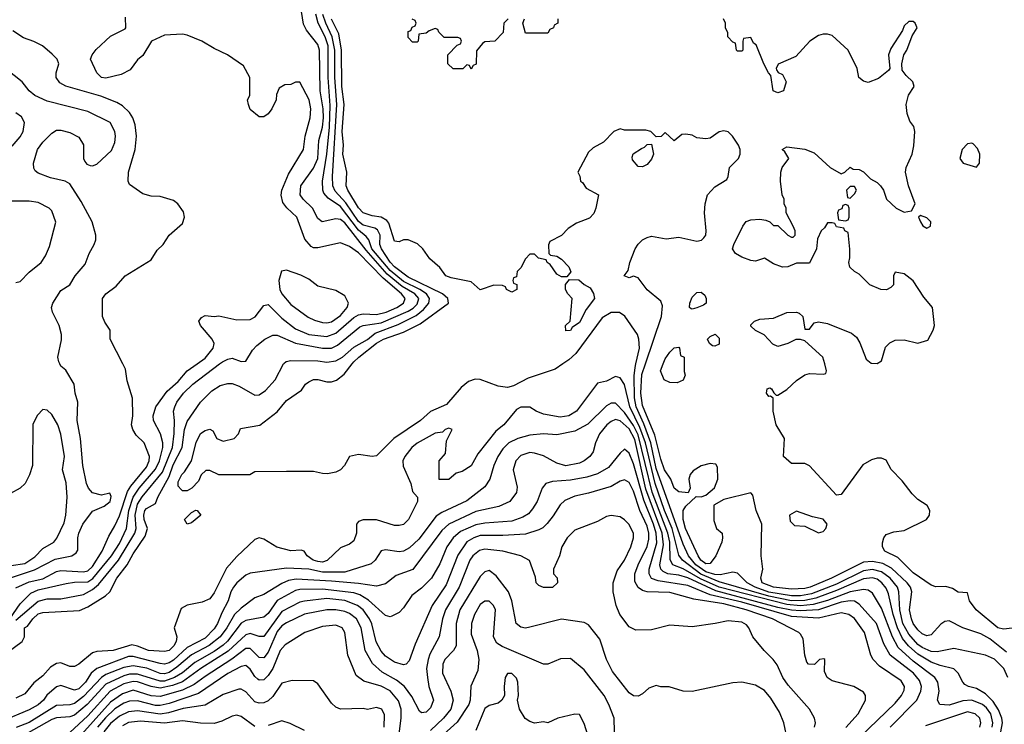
# Model space of a CAD drawing. Header units: inches. Extents: x 1793389 to 1900389, y 320802 to 470796.
# Tile 742 of 752: x 1865187 to 1869554, y 458403 to 461526. Entities that reach past the tile are written whole.
import ezdxf

# ---------------------------------------------------------------- set-up
doc = ezdxf.new("R2010")
doc.units = ezdxf.units.IN
doc.header["$MEASUREMENT"] = 0
doc.layers.add('B8465', color=7, linetype='Continuous')
doc.layers.add('B8466', color=7, linetype='Continuous')

msp = doc.modelspace()

# ---------------------------------------------------------------- linework, layer by layer
at = {"layer": 'B8465', "color": 2}
for points, elevation in [([(1865079.8, 458780.2), (1865190, 458936.3), (1865236.2, 458983.8), (1865270, 458998.5), (1865393.7, 459026.3), (1865430, 459032.8), (1865490, 459034.7), (1865511.6, 459048.4), (1865594.5, 459150), (1865630, 459204.9), (1865660.4, 459270), (1865672.1, 459350), (1865690.5, 459409.5), (1865717.8, 459450), (1865790, 459534.3), (1865808, 459570), (1865822.7, 459630), (1865821.7, 459650), (1865811.3, 459690), (1865780.5, 459750), (1865779.7, 459770), (1865791.3, 459810), (1865840.8, 459879.2), (1865890, 459922.4), (1865930.9, 459969.1), (1865974.3, 460000)], 278), ([(1865130, 458719.1), (1865199, 458770), (1865209, 458790), (1865209, 458830), (1865222, 458838), (1865245.2, 458870), (1865270, 458893), (1865290, 458898.8), (1865452.5, 458907.5), (1865490, 458923.1), (1865567.5, 458972.5), (1865587.3, 458990), (1865618.7, 459050), (1865664, 459110), (1865690, 459158), (1865743.9, 459236.1), (1865753.6, 459270), (1865739.8, 459310), (1865737.4, 459330), (1865742.4, 459350), (1865750, 459359.3), (1865790, 459381), (1865799.6, 459410), (1865850, 459500.4), (1865867.9, 459552.1), (1865908.7, 459630), (1865918.7, 459710), (1865930, 459744.9), (1865989.6, 459830), (1866038.9, 459881.1), (1866076.2, 459903.8), (1866110, 459913.7), (1866130, 459913.7), (1866161.1, 459901.1), (1866230, 459861), (1866250, 459862.8), (1866278, 459882), (1866320.9, 459930), (1866357.9, 460000)], 270), ([(1865132.9, 459047.1), (1865252.5, 459087.5), (1865345.3, 459134.7), (1865418, 459150), (1865437.5, 459162.5), (1865445.2, 459174.8), (1865445.1, 459230), (1865449.5, 459249.5), (1865467, 459290), (1865510, 459346.8), (1865562, 459370), (1865588.7, 459390), (1865593.2, 459413.2), (1865587.3, 459427.3), (1865550, 459419), (1865510, 459429), (1865492.7, 459450), (1865483.7, 459470), (1865467.3, 459550), (1865457, 459670), (1865442.9, 459750), (1865445.2, 459830), (1865433.2, 459870), (1865429.2, 459910), (1865391.9, 459971.9), (1865369.2, 459990), (1865365.2, 460000)], 286), ([(1865170, 458863.9), (1865270, 458949.1), (1865310, 458958.5), (1865370, 458958.3), (1865470, 458978.7), (1865510, 458999.6), (1865537.3, 459022.7), (1865626.2, 459130), (1865698.7, 459250), (1865703.5, 459270), (1865699.5, 459330), (1865710, 459378.4), (1865730, 459411.7), (1865820.4, 459519.6), (1865864.5, 459630), (1865872.1, 459692.1), (1865873.6, 459750), (1865869.3, 459790), (1865875.1, 459810), (1865884.5, 459830), (1865914.5, 459870), (1865955.1, 459910), (1866073.4, 460000)], 274), ([(1865170, 459007), (1865230, 459034.9), (1865290, 459047.9), (1865350, 459079.6), (1865370, 459084.6), (1865470, 459078.9), (1865490, 459083.1), (1865510, 459102.6), (1865553, 459170), (1865583, 459237), (1865610, 459282.8), (1865630, 459327.3), (1865666.1, 459433.9), (1865681, 459458.9), (1865750, 459543), (1865761.6, 459570), (1865762.9, 459590), (1865739, 459650), (1865703.7, 459683.7), (1865688.7, 459710), (1865684, 459730), (1865688.7, 459770), (1865688.4, 459848.4), (1865664.7, 459924.7), (1865657.2, 459977.2), (1865645.3, 460000)], 282), ([(1867595.8, 460000), (1867562.8, 459977.2), (1867443, 459937), (1867377.8, 459902.2), (1867350, 459895.1), (1867310, 459901), (1867230, 459931.1), (1867207.4, 459932.6), (1867177.2, 459922.8), (1867144.6, 459895.4), (1867080.4, 459819.6), (1867010, 459789.5), (1866965.5, 459750), (1866847.3, 459670), (1866770, 459593.2), (1866750, 459589.2), (1866690, 459598), (1866650.5, 459589.5), (1866627.7, 459550), (1866610.6, 459530), (1866590, 459520.7), (1866553.2, 459513.2), (1866530, 459514), (1866490, 459524), (1866370, 459524), (1866230, 459522), (1866208.4, 459508.4), (1866070, 459508.7), (1866030, 459528), (1866012.7, 459527.3), (1865991.6, 459508.4), (1865979.8, 459480.2), (1865951.1, 459448.9), (1865930, 459438), (1865910, 459438), (1865904, 459444), (1865890, 459458), (1865890, 459478), (1865906.6, 459510), (1865918.9, 459521.1), (1865949.5, 459570.5), (1865970, 459652), (1865990, 459691), (1866010, 459704.7), (1866031.3, 459711.3), (1866043.6, 459703.6), (1866062, 459670), (1866090, 459658), (1866138, 459670), (1866158, 459690), (1866166, 459714), (1866252.1, 459727.9), (1866330, 459787.7), (1866370, 459837.3), (1866436.5, 459883.5), (1866455.3, 459910), (1866470, 459921), (1866490, 459930.6), (1866510, 459930.5), (1866550, 459920.7), (1866570, 459920.7), (1866592.1, 459927.9), (1866626, 459954), (1866661.9, 460000)], 266), ([(1869569.4, 458610), (1869552, 458650), (1869510, 458692), (1869470, 458709.2), (1869330, 458739.5), (1869255.6, 458724.4), (1869230, 458726.2), (1869190, 458743.1), (1869170, 458757.2), (1869130, 458802.6), (1869104.2, 458850), (1869090.7, 458910), (1869086.4, 458990), (1869079.8, 459010), (1869047.3, 459050), (1869010, 459079.3), (1868970, 459089), (1868930, 459083.7), (1868810, 459023.4), (1868698.8, 458981.2), (1868650, 458971.9), (1868610, 458971.8), (1868510, 458989), (1868449.7, 459010), (1868413, 459030), (1868370, 459073.2), (1868350, 459077.2), (1868294.3, 459065.7), (1868270, 459067.1), (1868230, 459079.3), (1868185.7, 459110), (1868153.6, 459150), (1868130, 459200.7), (1868010, 459536.2), (1867986.1, 459650), (1867955, 459735), (1867921.2, 459810), (1867913.2, 459850), (1867913, 459947), (1867916.3, 459983.7), (1867919.9, 460000)], 266), ([(1869563, 458723), (1869490, 458781.3), (1869450, 458803.6), (1869369.7, 458829.7), (1869310, 458861.2), (1869290, 458859), (1869273, 458847), (1869230, 458799.3), (1869210, 458794.5), (1869190, 458804.5), (1869170, 458822), (1869149.7, 458850), (1869142, 458870), (1869133, 458910), (1869143.6, 458990), (1869137.6, 459010), (1869123, 459030), (1869054.3, 459094.3), (1869015, 459115), (1868970, 459125), (1868930, 459121.4), (1868787.7, 459050), (1868693, 459010), (1868670, 459004.4), (1868610, 459001.4), (1868530, 459011.3), (1868479.6, 459030), (1868474, 459050), (1868482.7, 459090), (1868475.3, 459150), (1868478, 459290), (1868454, 459350), (1868439, 459419), (1868430, 459428), (1868310, 459399), (1868266.4, 459373.6), (1868266.4, 459306.4), (1868278, 459270), (1868302, 459250), (1868304.7, 459230), (1868301, 459210), (1868274.9, 459150), (1868250, 459115.1), (1868230, 459113.6), (1868207.4, 459130), (1868196.3, 459150), (1868140.4, 459270), (1868129.7, 459310.3), (1868129.5, 459350.5), (1868142, 459370), (1868188, 459412), (1868210, 459411.3), (1868230, 459418), (1868269.3, 459450.7), (1868284, 459490), (1868282, 459542), (1868275.3, 459555.3), (1868250, 459559), (1868210, 459549), (1868173.7, 459526.3), (1868161, 459510), (1868154.8, 459490), (1868161, 459450), (1868152, 459428), (1868110, 459433.2), (1868090, 459449), (1868075.1, 459490), (1868047.6, 459530), (1868030, 459577.2), (1868003.8, 459683.8), (1867950, 459816), (1867942.3, 459870), (1867947.1, 459952.9), (1867962.9, 460000)], 262), ([(1868134, 460000), (1868134, 459966), (1868138, 459950), (1868130, 459928), (1868103.6, 459916.4), (1868070, 459918), (1868046, 459930), (1868029, 459969), (1868041.3, 460000)], 258), ([(1869588.4, 458828.4), (1869550, 458824), (1869525.2, 458830), (1869429.3, 458910), (1869399, 458950), (1869390, 458986), (1869350, 458989), (1869324.7, 459004.7), (1869294, 459014), (1869250, 459012.7), (1869230, 459019.5), (1869150, 459074), (1869082.3, 459142.3), (1869024, 459170), (1869013.2, 459190), (1869013.6, 459206.4), (1869019, 459230), (1869030, 459244.7), (1869064.7, 459255.3), (1869110, 459262), (1869208.9, 459311.1), (1869222, 459330), (1869224, 459350), (1869212.1, 459372.1), (1869170, 459399), (1869144.8, 459424.8), (1869101.5, 459481.5), (1869052, 459532), (1869030, 459574), (1869010, 459582.7), (1868990, 459582), (1868965.5, 459574.5), (1868926.9, 459553.1), (1868830, 459422), (1868810, 459418), (1868690, 459549), (1868670, 459559), (1868610, 459559), (1868575.3, 459590), (1868579, 459670), (1868542.7, 459730), (1868529.4, 459790), (1868528.4, 459848.4), (1868516.4, 459856.4), (1868510, 459855.3), (1868499, 459870), (1868502, 459890), (1868514.8, 459894.8), (1868522, 459890), (1868531.6, 459871.6), (1868542, 459862), (1868550, 459862), (1868590, 459886), (1868632.9, 459927.1), (1868670, 459951.3), (1868690, 459958), (1868750, 459954), (1868762, 459958), (1868766, 459970), (1868757.3, 460000)], 258), ([(1869538.7, 458370), (1869545.8, 458410), (1869542.8, 458430), (1869527.7, 458467.7), (1869504.4, 458504.4), (1869470, 458538), (1869430, 458561.3), (1869395.3, 458570), (1869379.5, 458579.5), (1869369.6, 458589.6), (1869349.4, 458630), (1869330, 458649.4), (1869270, 458663.5), (1869230, 458678.5), (1869170, 458713.1), (1869128.6, 458750), (1869102.9, 458782.9), (1869079.8, 458830), (1869060.7, 458890), (1869040.6, 458980.6), (1869030, 459006.6), (1869011.2, 459030), (1868990, 459045.7), (1868970, 459051.8), (1868930, 459047.8), (1868810, 458995.4), (1868718, 458962), (1868670, 458951.6), (1868610, 458950.4), (1868510, 458970.8), (1868290, 459033.9), (1868208.3, 459068.3), (1868126.9, 459130), (1868110, 459152.3), (1868080.8, 459270), (1868047.4, 459350), (1868005.6, 459470), (1867962.5, 459650), (1867938.1, 459718.1), (1867892.8, 459810), (1867870, 459908.7), (1867850, 459939), (1867830, 459944), (1867790, 459924), (1867750, 459915.3), (1867656, 459790), (1867622, 459770), (1867584.8, 459764.8), (1867510, 459777.2), (1867478, 459790), (1867450, 459808), (1867410, 459808), (1867390, 459798), (1867334.8, 459730), (1867298.5, 459701.5), (1867218.5, 459601.5), (1867190, 459549), (1867150, 459524), (1867123.6, 459516.4), (1867090, 459488), (1867048, 459488), (1867048, 459570), (1867076.4, 459603.6), (1867080.4, 459659.6), (1867106, 459710), (1867090, 459715.3), (1867074, 459710), (1867062, 459698), (1867030, 459693.2), (1866950, 459649), (1866926.8, 459630), (1866896, 459590), (1866886.8, 459570), (1866887.5, 459547.5), (1866922, 459470), (1866930, 459434), (1866952, 459410), (1866952, 459390), (1866912, 459310), (1866890, 459288.7), (1866870, 459284), (1866850, 459284), (1866770, 459308.7), (1866710, 459309), (1866690, 459302), (1866681, 459290), (1866680.7, 459250), (1866670, 459215.3), (1866650, 459201.2), (1866610, 459185.2), (1866551.3, 459128.7), (1866530, 459121.7), (1866510, 459123.9), (1866489.6, 459130), (1866462.9, 459150), (1866449.6, 459169.6), (1866435.1, 459175.1), (1866390, 459171.6), (1866328, 459188), (1866270, 459224), (1866250, 459229), (1866230, 459222), (1866150, 459146), (1866104.4, 459095.6), (1866050, 458986), (1866030, 458959.5), (1865996.5, 458943.5), (1865930, 458931.6), (1865904, 458916), (1865872.2, 458830), (1865884.9, 458790), (1865882, 458770), (1865870.4, 458750), (1865850, 458729.7), (1865830, 458726), (1865758, 458730), (1865710, 458749.7), (1865684.9, 458755.1), (1865602, 458730), (1865530, 458725.1), (1865510, 458719.5), (1865450, 458669.4), (1865430, 458659.3), (1865410, 458659.3), (1865370, 458675.1), (1865350, 458672.7), (1865324.2, 458655.8), (1865290, 458617.2), (1865250, 458586), (1865210, 458537.2), (1865170, 458519)], 270), ([(1869499.8, 458390), (1869503.5, 458410), (1869494, 458450), (1869475.5, 458475.5), (1869457.6, 458490), (1869410, 458509.7), (1869370, 458506.2), (1869310, 458488.2), (1869268, 458490), (1869257.2, 458510), (1869265.1, 458550), (1869259.5, 458590), (1869245.1, 458610), (1869150, 458682.7), (1869083.9, 458743.9), (1869058.2, 458790), (1869010, 458918), (1868970, 458983.7), (1868950, 458997.6), (1868930, 459000.5), (1868870, 458990.7), (1868770, 458951.3), (1868705.9, 458934.1), (1868650, 458928.2), (1868590, 458933.3), (1868290, 459010.5), (1868207.3, 459047.3), (1868130, 459091.5), (1868083.6, 459110), (1868071.8, 459131.8), (1868070.5, 459210), (1868061.7, 459250), (1867992.4, 459432.4), (1867930, 459685.4), (1867910, 459727.7), (1867870, 459784.4), (1867830, 459825.6), (1867810, 459825.6), (1867790, 459814), (1867707, 459733), (1867650, 459701.3), (1867570, 459686), (1867510, 459689.6), (1867450, 459684.2), (1867396, 459670), (1867357.3, 459650), (1867330, 459623.7), (1867308.5, 459590), (1867290.4, 459550), (1867273, 459490), (1867250, 459456), (1867170, 459393.6), (1867059, 459341), (1867035.1, 459324.9), (1866957, 459223), (1866915.4, 459184.6), (1866890, 459169.5), (1866870, 459167.3), (1866810, 459176.2), (1866790, 459172.3), (1866764, 459130), (1866746.4, 459113.6), (1866630, 459076.9), (1866530, 459077.8), (1866469.7, 459089.7), (1866370, 459094.7), (1866210, 459072.3), (1866190, 459063.7), (1866150.7, 459030), (1866135.5, 459010), (1866123.8, 458990), (1866112.7, 458950), (1866083.6, 458896.4), (1866064.6, 458850), (1866050, 458826), (1866010, 458784.7), (1865930, 458743.5), (1865870, 458687.6), (1865850, 458675.6), (1865830, 458669.8), (1865810, 458672.2), (1865690, 458702.7), (1865670, 458702.7), (1865529.2, 458650.8), (1865503.8, 458630), (1865478.9, 458590), (1865450, 458560.5), (1865430, 458553.6), (1865370, 458574.5), (1865350, 458569.4), (1865307.9, 458532.1), (1865292.4, 458510), (1865270, 458489.7), (1865230, 458466.9), (1865110, 458417.4)], 274), ([(1865150, 459106.3), (1865210, 459115.6), (1865254.5, 459145.5), (1865290, 459181.6), (1865339.3, 459210), (1865352.7, 459227.3), (1865384.2, 459295.8), (1865391.5, 459330), (1865397.6, 459410), (1865393.3, 459473.3), (1865378, 459530), (1865385.6, 459590), (1865370, 459688), (1865356, 459730), (1865330, 459775.3), (1865310, 459795.3), (1865290, 459798), (1865266.4, 459773.6), (1865246.4, 459733.6), (1865244.7, 459550), (1865231.6, 459508.4), (1865212, 459470), (1865190, 459448.7), (1865146, 459426)], 290), ([(1869047, 458390), (1869165.6, 458510), (1869184.2, 458550), (1869186.3, 458570), (1869177.2, 458597.2), (1869151.3, 458630), (1869047.8, 458710), (1869018.9, 458758.9), (1868987.6, 458850), (1868910, 458935.6), (1868890, 458948), (1868869.7, 458949.7), (1868830, 458943.5), (1868729.5, 458910.5), (1868650, 458905.4), (1868610, 458908.6), (1868550, 458920.7), (1868274.2, 458994.2), (1868150, 459052.1), (1868110, 459063.5), (1868061.2, 459070), (1868040.4, 459080.4), (1868031.2, 459090), (1868026.6, 459110), (1868042.1, 459197.9), (1868036.7, 459250), (1867964.9, 459444.9), (1867914.8, 459665.2), (1867890, 459712), (1867850, 459747.8), (1867830, 459753.3), (1867810, 459745.1), (1867790.6, 459730), (1867758, 459690), (1867740.7, 459650), (1867730.8, 459610), (1867716, 459590), (1867691, 459570), (1867670, 459560.9), (1867610, 459547.8), (1867570, 459559.5), (1867510, 459592), (1867470, 459604.5), (1867450, 459607), (1867410, 459594.5), (1867388, 459570), (1867376.3, 459530), (1867393.2, 459453.2), (1867390.7, 459430), (1867361, 459390), (1867311.9, 459368.1), (1867210, 459346.6), (1867090.2, 459289.8), (1867058.9, 459261.1), (1866931.5, 459088.5), (1866857.3, 459062.7), (1866810, 459025.2), (1866770, 459015.1), (1866690, 459027.2), (1866570, 459037.1), (1866413.6, 459046.4), (1866380.2, 459039.8), (1866350, 459026.3), (1866270, 458978), (1866230, 458962.7), (1866170, 458916.9), (1866139.5, 458890), (1866106.7, 458830), (1866076, 458790), (1866027.6, 458752.4), (1865949.4, 458710.6), (1865884.6, 458655.4), (1865850, 458632.8), (1865830, 458626.5), (1865810, 458628), (1865751.4, 458651.4), (1865690, 458661.5), (1865650, 458654.6), (1865570, 458623.8), (1865550, 458611), (1865470, 458526.2), (1865430, 458495.6), (1865410, 458488.5), (1865350, 458486.6), (1865230, 458411.1), (1865172, 458388)], 278), ([(1868913.4, 458346.6), (1869070, 458497.1), (1869098.4, 458530), (1869110, 458554), (1869111.6, 458570), (1869096.2, 458596.2), (1869000.8, 458660.8), (1868972.3, 458690), (1868962, 458710), (1868933.6, 458810), (1868890, 458871.8), (1868864, 458890), (1868830, 458897.4), (1868730, 458874), (1868610, 458881.1), (1868390, 458943.6), (1868250, 458976.8), (1868150, 459017.4), (1868018.4, 459038.4), (1867989.8, 459049.8), (1867978.9, 459070), (1867979.1, 459090), (1868013.1, 459206.9), (1868010.5, 459250), (1867998.8, 459290), (1867955.6, 459395.6), (1867910, 459557), (1867890, 459604), (1867870, 459622), (1867850, 459604), (1867798.5, 459541.4), (1867750, 459513), (1867702.5, 459497.5), (1867630, 459485.1), (1867550, 459479.5), (1867521, 459470), (1867504, 459450), (1867481.6, 459390), (1867462.3, 459357.7), (1867443.7, 459336.3), (1867418.5, 459321.4), (1867370, 459303.5), (1867250, 459294.7), (1867210, 459287.2), (1867142.7, 459257.3), (1867110.2, 459229.8), (1867081.3, 459190), (1867050, 459114), (1867013.4, 459050), (1866970, 459006), (1866926.7, 458973.3), (1866890, 458919), (1866870, 458899), (1866838, 458882), (1866830, 458879), (1866810, 458885.2), (1866733.6, 458953.6), (1866696.4, 458976.4), (1866670, 458985.3), (1866530, 459002.5), (1866430, 458999.7), (1866410, 458995.4), (1866328.6, 458951.4), (1866290, 458894.5), (1866270, 458878.4), (1866190, 458863.5), (1866170, 458851.3), (1866108.8, 458771.2), (1866090, 458754.2), (1866050, 458725.8), (1865963.8, 458676.2), (1865908.9, 458631.1), (1865873.7, 458610), (1865830, 458594.5), (1865810, 458594.5), (1865710, 458625), (1865674.2, 458625.8), (1865650, 458618), (1865570, 458581.5), (1865486.3, 458490), (1865430, 458444), (1865410, 458435.4), (1865350, 458431.1), (1865330, 458423.9), (1865167.8, 458332.2)], 282), ([(1868851.5, 458388.5), (1868905.2, 458450), (1868928.7, 458490), (1868938, 458510), (1868938, 458530), (1868930, 458546), (1868886, 458570), (1868790, 458595.3), (1868768, 458610), (1868756.4, 458636.4), (1868758, 458690), (1868753.6, 458693.6), (1868734, 458690), (1868711.6, 458668.4), (1868686, 458670), (1868678, 458678), (1868669.3, 458709.3), (1868662, 458782), (1868650, 458802), (1868642, 458810), (1868526, 458870), (1868409.5, 458910), (1868310, 458936.5), (1868177.7, 458957.7), (1868070, 458986.6), (1867970, 458989.6), (1867950, 458995.6), (1867929.7, 459009.7), (1867915.8, 459035.8), (1867915.8, 459070), (1867929.7, 459110), (1867969.8, 459190.2), (1867977.1, 459222.9), (1867977.4, 459250), (1867970, 459280.9), (1867938.2, 459350), (1867910, 459436), (1867890, 459475.1), (1867870, 459486), (1867850, 459480.9), (1867810, 459456.2), (1867710, 459427), (1867650, 459414.5), (1867604.9, 459395.1), (1867584.7, 459375.3), (1867553.8, 459326.2), (1867526.9, 459293.1), (1867506.7, 459273.3), (1867490, 459264.5), (1867430, 459245.1), (1867330, 459238.9), (1867230, 459239.7), (1867200.7, 459230), (1867170, 459211.5), (1867130, 459152.7), (1867078.4, 459021.6), (1867016.4, 458930), (1866942, 458758), (1866915.2, 458684.8), (1866902, 458670), (1866890, 458666), (1866850, 458678), (1866810, 458704.5), (1866790, 458726.6), (1866768.7, 458768.7), (1866748.8, 458848.8), (1866739.1, 458870), (1866711.2, 458910), (1866685.1, 458930), (1866630, 458951.9), (1866550, 458960.9), (1866450, 458948.4), (1866430, 458943.5), (1866350, 458902.4), (1866270, 458791.8), (1866250, 458791.8), (1866210, 458804.7), (1866190, 458798.9), (1866112.7, 458727.3), (1865990.3, 458650), (1865910, 458590.8), (1865865.8, 458574.2), (1865810, 458562.9), (1865770, 458569.8), (1865710, 458591.6), (1865690, 458593.3), (1865650, 458581.6), (1865588.9, 458550), (1865490, 458441), (1865410, 458366.6)], 286), ([(1868712.7, 458390), (1868716, 458410), (1868712.7, 458430), (1868689.5, 458469.5), (1868596.1, 458576.1), (1868572.3, 458610), (1868546.3, 458666.3), (1868529, 458690), (1868488.7, 458730), (1868439, 458790), (1868421.2, 458830), (1868410, 458844), (1868390, 458855.1), (1868330, 458862), (1868271.1, 458848.9), (1868170, 458835.3), (1868070, 458842), (1867990, 458822), (1867920.2, 458820.2), (1867890, 458835.3), (1867849.3, 458890), (1867832.7, 458930), (1867819.3, 458990), (1867819.3, 459030), (1867837.5, 459082.5), (1867870, 459131), (1867898, 459190), (1867909.2, 459230), (1867909, 459250), (1867889.3, 459289.3), (1867870, 459308.7), (1867850, 459322), (1867810, 459328.7), (1867790, 459324), (1867750, 459301.2), (1867650, 459264), (1867616, 459230), (1867591.3, 459190), (1867581, 459150), (1867554, 459090), (1867554, 459070), (1867571.6, 459051.6), (1867572, 459030), (1867550, 459008.7), (1867510, 459008.7), (1867490, 459018), (1867478, 459030), (1867474.6, 459054.6), (1867448.9, 459128.9), (1867410, 459149), (1867329.6, 459169.6), (1867250, 459179.7), (1867226.6, 459173.4), (1867197.1, 459150), (1867183.7, 459130), (1867136.5, 459010), (1867076.5, 458910), (1867062.6, 458870), (1867048.4, 458790), (1867006.8, 458713.2), (1866998.7, 458690), (1866991.8, 458650), (1866995.3, 458610), (1867002.4, 458570), (1867022, 458510), (1867010, 458475.3), (1866990, 458457.2), (1866970, 458454), (1866960.9, 458460.9), (1866926.6, 458526.6), (1866894.5, 458570), (1866858, 458598), (1866794.3, 458634.3), (1866752.1, 458672.1), (1866719.7, 458730), (1866701.7, 458830), (1866680.5, 458870), (1866650, 458894), (1866630, 458902.6), (1866590, 458909.7), (1866549.7, 458909.7), (1866450, 458891.2), (1866370, 458852.8), (1866350, 458839.7), (1866330, 458814.7), (1866290, 458722.7), (1866270, 458697), (1866250, 458699.5), (1866210, 458738.7), (1866190, 458738.9), (1866128.7, 458691.3), (1866010, 458615.1), (1865961.4, 458578.6), (1865910, 458553.5), (1865810, 458525.6), (1865770, 458528.8), (1865690, 458554), (1865642.7, 458537.3), (1865590, 458501), (1865435.8, 458330)], 290), ([(1868592, 458332), (1868576, 458410), (1868557.2, 458457.2), (1868518.3, 458518.3), (1868490, 458552.7), (1868450, 458576), (1868390, 458589.3), (1868350, 458586), (1868170, 458549), (1868129.1, 458549.1), (1868068.4, 458568.4), (1868030, 458568.7), (1868010, 458575.3), (1867976.9, 458563.1), (1867950, 458538), (1867930, 458528), (1867910, 458528.7), (1867890, 458542), (1867816.6, 458636.6), (1867789.4, 458690), (1867760.2, 458780.2), (1867710, 458844), (1867690, 458854), (1867590, 458869.3), (1867450, 458832.7), (1867430, 458829.3), (1867410, 458834), (1867389.3, 458850), (1867369.6, 458950), (1867354.5, 458990), (1867301.2, 459061.2), (1867270, 459085.2), (1867250, 459079), (1867230, 459057.2), (1867138.7, 458910), (1867123.7, 458850), (1867123, 458750), (1867110.8, 458730), (1867073, 458690), (1867064.4, 458670), (1867062.4, 458630), (1867099.3, 458550), (1867110.3, 458510.3), (1867099.5, 458470), (1867066.4, 458430), (1867010, 458375.1)], 294), ([(1867826.6, 458310), (1867823.7, 458430), (1867800.7, 458490), (1867779.5, 458530), (1867690, 458644), (1867630, 458694), (1867586.4, 458693.6), (1867530, 458668.7), (1867510, 458668.7), (1867327.5, 458747.5), (1867302.9, 458762.9), (1867289.2, 458790), (1867297, 458910), (1867289.2, 458930), (1867270, 458949.2), (1867250, 458949.2), (1867230, 458933.2), (1867203.8, 458890), (1867190.4, 458850), (1867190, 458802), (1867216.3, 458730), (1867223, 458690), (1867218.5, 458641.5), (1867188.2, 458571.8), (1867184.9, 458510), (1867179.5, 458490), (1867128.2, 458411.8), (1867010, 458305.6)], 298), ([(1866863.2, 458303.2), (1866879.7, 458430), (1866879.7, 458470), (1866867.5, 458507.5), (1866830, 458551.5), (1866790, 458571.5), (1866714, 458594), (1866679.3, 458619.3), (1866642.7, 458710), (1866629.3, 458810), (1866617.2, 458830), (1866590, 458842), (1866530, 458837), (1866451.3, 458810), (1866365.1, 458754.9), (1866342.4, 458730), (1866310.2, 458649.8), (1866290, 458619.5), (1866270, 458599.5), (1866250, 458598), (1866243.3, 458603.3), (1866230, 458615.1), (1866210, 458646.6), (1866190, 458662.9), (1866170, 458658.7), (1866110, 458627.8), (1865980, 458540), (1865850, 458495.1), (1865810, 458486), (1865790, 458486.2), (1865710, 458507.6), (1865675.1, 458504.9), (1865650, 458496.4), (1865610, 458470.9), (1865568, 458432), (1865532.2, 458390)], 294), ([(1867708.7, 458350), (1867690, 458406), (1867670, 458446), (1867650, 458448), (1867574, 458430), (1867530, 458408.7), (1867510, 458414), (1867470, 458408), (1867450, 458415.3), (1867429.3, 458429.3), (1867404, 458470), (1867395.3, 458510), (1867399, 458530), (1867397.2, 458590), (1867390, 458608), (1867370, 458628.7), (1867350, 458628), (1867341, 458610), (1867336, 458570), (1867338, 458530), (1867326, 458510), (1867310, 458497.2), (1867270, 458486.6), (1867250, 458472.7), (1867210, 458375.3)], 302), ([(1866803.7, 458390), (1866805.2, 458445.2), (1866793.2, 458470), (1866770, 458477.2), (1866730, 458469.2), (1866710, 458472.7), (1866610, 458469.3), (1866590, 458479.3), (1866570, 458497.2), (1866510, 458582), (1866490, 458595.3), (1866396.5, 458596.5), (1866350, 458585.2), (1866310, 458526.6), (1866290, 458507), (1866270, 458498.4), (1866250, 458496.2), (1866230, 458502), (1866190, 458546.6), (1866170, 458559.3), (1866158.6, 458558.6), (1866090, 458535.6), (1866010, 458487.8), (1865912.6, 458472.6), (1865846.8, 458453.2), (1865810, 458447.9), (1865710, 458463.1), (1865670, 458458), (1865630, 458438.5), (1865590, 458406.9), (1865561.3, 458370)], 298), ([(1866230, 458392.7), (1866170, 458438), (1866150, 458442.7), (1866130, 458439.3), (1866083.4, 458416.6), (1866050, 458407), (1865990, 458407.3), (1865910, 458418.9), (1865830, 458407.7), (1865723, 458417), (1865670, 458410.9), (1865643.6, 458396.4)], 302), ([(1869445.1, 458390), (1869449.6, 458410), (1869445.1, 458430), (1869425.2, 458450), (1869390, 458458.9), (1869204.4, 458395.6)], 278), ([(1866450, 458376), (1866386.8, 458406.8), (1866350, 458419), (1866290, 458398)], 302)]:
    msp.add_lwpolyline(points, dxfattribs=dict(at, elevation=elevation))
for points, elevation in [([(1865930, 459289.2), (1865918, 459310), (1865950, 459342), (1865968.4, 459351.6), (1865974, 459350), (1865990.9, 459329.1), (1865950, 459295.3)], 266), ([(1868632, 459348), (1868602, 459330), (1868603.6, 459303.6), (1868623.6, 459283.6), (1868670, 459281), (1868730, 459252), (1868750, 459258), (1868762, 459270), (1868768.7, 459290), (1868750, 459312.7), (1868702.7, 459322.7)], 262)]:
    msp.add_lwpolyline(points, close=True, dxfattribs=dict(at, elevation=elevation))
at = {"layer": 'B8466', "color": 2}
for points, elevation in [([(1866073.4, 460000), (1866086.6, 460010), (1866110, 460021.6), (1866130, 460024.9), (1866170, 460011), (1866190, 460012), (1866219.3, 460060.7), (1866238.6, 460081.4), (1866275.3, 460110), (1866310, 460127.3), (1866330, 460127.7), (1866410, 460092), (1866530, 460070.3), (1866570, 460070.3), (1866596.2, 460083.8), (1866695.8, 460164.2), (1866710, 460170.3), (1866790, 460182.6), (1866910, 460233.2), (1866932.9, 460247.1), (1866950, 460264.6), (1866956.8, 460290), (1866940.5, 460310), (1866883.5, 460343.5), (1866817.5, 460397.5), (1866723.6, 460503.6), (1866630, 460625.4), (1866610, 460639.7), (1866590, 460642.9), (1866529, 460630), (1866510, 460645.2), (1866486, 460690), (1866445.1, 460730), (1866431.6, 460750), (1866433.6, 460790), (1866490, 460867.7), (1866509.7, 460910), (1866514.5, 460990), (1866530.7, 461050), (1866534.2, 461090), (1866533.3, 461130), (1866520.3, 461210), (1866517.7, 461390), (1866510, 461416), (1866458.7, 461478.7), (1866445.4, 461505.4), (1866432.7, 461590)], 274), ([(1865974.3, 460000), (1866010, 460025.5), (1866046, 460070), (1866049.2, 460090), (1866041.2, 460110), (1865988.7, 460170), (1865982, 460190), (1865993.6, 460206.4), (1866010, 460214.8), (1866050, 460210.7), (1866070, 460213.4), (1866150, 460194.9), (1866210, 460197.1), (1866231.2, 460208.8), (1866270, 460258.8), (1866290, 460262.8), (1866350, 460202.4), (1866410, 460155.3), (1866470, 460130.3), (1866550, 460121.7), (1866590, 460136), (1866670, 460206), (1866690, 460216.9), (1866710, 460221.5), (1866770, 460219.1), (1866812.7, 460230), (1866860.7, 460250), (1866890, 460268.9), (1866897.6, 460290), (1866881.1, 460310), (1866799.6, 460379.6), (1866690, 460493), (1866650, 460520.9), (1866610, 460537.2), (1866510, 460514), (1866490, 460514), (1866480.2, 460520.2), (1866452.3, 460552.3), (1866416, 460650), (1866371.5, 460691.5), (1866355.1, 460715.1), (1866347.7, 460747.7), (1866349.7, 460770.3), (1866379.3, 460840.7), (1866446, 460950), (1866453.6, 461010), (1866475.6, 461090), (1866478, 461130), (1866471.6, 461170), (1866430, 461248), (1866410, 461248.7), (1866390, 461238), (1866363.6, 461236.4), (1866338, 461222), (1866326, 461194), (1866324.7, 461170), (1866306, 461130), (1866290, 461108.7), (1866270, 461095.3), (1866250, 461095.3), (1866210, 461128), (1866202, 461150), (1866198, 461170), (1866208, 461190), (1866208, 461270), (1866180.4, 461320.4), (1866109.3, 461369.3), (1866050, 461397.2), (1865995.3, 461430), (1865930, 461457.2), (1865910, 461460.9), (1865830, 461457.2), (1865772, 461430), (1865733.7, 461366.3), (1865710, 461348), (1865676.9, 461303.1), (1865638, 461282), (1865570, 461266), (1865549.6, 461269.6), (1865529, 461290), (1865502, 461350), (1865509, 461370), (1865526, 461394), (1865590, 461452), (1865654.6, 461485.4), (1865658, 461490), (1865656.4, 461536.4)], 278), ([(1866357.9, 460000), (1866358.6, 460001.4), (1866369.5, 460010.5), (1866390, 460015.5), (1866510, 460013.7), (1866550, 460008.5), (1866590, 460013.4), (1866619.5, 460030), (1866670, 460074.4), (1866730, 460108.9), (1866764.4, 460135.6), (1866865.7, 460174.3), (1866945, 460215), (1866978.3, 460241.7), (1867002.6, 460270), (1867004.8, 460290), (1866991, 460310), (1866961.7, 460330), (1866890, 460365.4), (1866830, 460414.5), (1866749.8, 460510), (1866735.4, 460550), (1866724.7, 460564.7), (1866690, 460592.5), (1866610, 460697.6), (1866555.2, 460735.2), (1866536.3, 460756.3), (1866531.5, 460770), (1866529.6, 460809.6), (1866549.8, 460930), (1866561.9, 461050), (1866564.6, 461144.6), (1866555.4, 461270), (1866555, 461410), (1866541.6, 461450), (1866510.5, 461510.5), (1866501.1, 461550)], 270), ([(1866661.9, 460000), (1866669.7, 460010), (1866691.2, 460030), (1866770, 460091.5), (1866800.9, 460110), (1866890, 460140.9), (1866963, 460177), (1867089.3, 460270), (1867086.6, 460290), (1867062, 460310), (1866910, 460384.1), (1866849.8, 460430), (1866830, 460451.5), (1866792.6, 460510), (1866784.8, 460530), (1866786, 460570), (1866774.7, 460594.7), (1866762.4, 460602.4), (1866710, 460614.8), (1866690, 460630.9), (1866634.5, 460714.5), (1866586, 460766), (1866576.8, 460790), (1866574, 460830), (1866593.4, 461150), (1866585.6, 461270), (1866585.7, 461390), (1866573.4, 461450), (1866544.7, 461510), (1866531.8, 461548.2)], 266), ([(1867962.9, 460000), (1868033.2, 460210), (1868038, 460258), (1868030, 460278), (1867970, 460328.7), (1867930, 460382), (1867910, 460388.7), (1867890, 460382), (1867868.7, 460390), (1867885.2, 460414.8), (1867893.2, 460450), (1867917.2, 460510), (1867930, 460531.3), (1867948.7, 460550), (1867970, 460561), (1867990, 460566), (1868054, 460554), (1868110, 460561.7), (1868190, 460543.6), (1868211, 460549), (1868221.7, 460558.3), (1868229.6, 460570), (1868231.8, 460590), (1868224.5, 460670), (1868227, 460710), (1868237, 460750), (1868270, 460785.5), (1868322.7, 460817.3), (1868329.2, 460830), (1868335.3, 460870), (1868375.3, 460910), (1868382, 460930), (1868382, 460950), (1868375.3, 460970), (1868348.7, 461010), (1868330, 461028.7), (1868310, 461033.2), (1868290, 461028.7), (1868250, 461001.2), (1868230, 460997.2), (1868190, 461002.7), (1868170, 461013.2), (1868141, 461019), (1868123.6, 461016.4), (1868090, 460988), (1868050, 461026), (1868031.6, 461008.4), (1868010, 461006), (1867986, 461030), (1867963.6, 461036.4), (1867870, 461035.3), (1867850, 461042), (1867822, 461030), (1867776.9, 460983.1), (1867730, 460958), (1867710, 460938), (1867662, 460850), (1867671.6, 460831.6), (1867674, 460810), (1867683.6, 460803.6), (1867699.6, 460779.6), (1867754, 460750), (1867742.8, 460690), (1867733.4, 460666.6), (1867714.4, 460645.6), (1867656.7, 460623.3), (1867620.4, 460599.6), (1867590, 460569), (1867538, 460542), (1867532.7, 460527.3), (1867534, 460490), (1867542, 460482), (1867570, 460478), (1867590, 460464.7), (1867622, 460430), (1867632, 460408), (1867614, 460386), (1867590, 460386), (1867570, 460398), (1867540.4, 460440.4), (1867526, 460450), (1867522, 460462), (1867488.4, 460468.4), (1867470, 460486), (1867450, 460486), (1867430, 460466), (1867410, 460426), (1867394, 460410), (1867390, 460386), (1867378, 460382), (1867374, 460370), (1867378, 460358), (1867391.6, 460351.6), (1867392, 460330), (1867370, 460318), (1867346, 460330), (1867342, 460342), (1867328, 460348), (1867290, 460349), (1867230, 460328), (1867190, 460364), (1867100.9, 460380.9), (1867078, 460390), (1867050, 460428), (1867005.6, 460465.6), (1866975.3, 460510), (1866952.3, 460532.3), (1866910, 460549.3), (1866890, 460549.3), (1866870, 460541.2), (1866850, 460544), (1866824.4, 460624.4), (1866816.1, 460636.1), (1866790, 460649.7), (1866750, 460655.6), (1866710, 460669.6), (1866690, 460692.3), (1866642.9, 460770), (1866635.1, 460790), (1866638, 460850), (1866621.1, 460930), (1866623.9, 460970), (1866617.3, 461030), (1866626, 461150), (1866616.5, 461230), (1866615.3, 461390), (1866602.7, 461462.7), (1866570, 461527.3)], 262), ([(1867354, 461530), (1867334, 461510), (1867331.6, 461468.4), (1867294, 461430), (1867250, 461428), (1867239.6, 461420.4), (1867212.7, 461387.3), (1867211.6, 461328.4), (1867198, 461322), (1867190, 461306), (1867182, 461322), (1867170, 461326), (1867152, 461308), (1867110, 461308), (1867086, 461330), (1867086, 461370), (1867127.3, 461412.7), (1867142, 461418), (1867146, 461430), (1867142, 461442), (1867130, 461446), (1867070, 461446), (1867046, 461470), (1867042, 461482), (1867030, 461486), (1867003.6, 461476.4), (1866990, 461466), (1866958, 461462), (1866954, 461430), (1866950, 461426), (1866930, 461426), (1866910, 461446), (1866910, 461474), (1866922, 461478), (1866927.3, 461492.7), (1866942, 461498), (1866946, 461510), (1866942, 461522), (1866927.3, 461527.3)], 258), ([(1867574, 461530), (1867574, 461510), (1867558, 461502), (1867554, 461490), (1867538, 461482), (1867530, 461466), (1867430, 461466), (1867418, 461510), (1867426, 461530)], 258), ([(1868757.3, 460000), (1868748.7, 460030), (1868670, 460102), (1868650, 460108.7), (1868630, 460108.7), (1868594, 460090), (1868550, 460077.2), (1868527.2, 460087.2), (1868489.3, 460129.3), (1868450, 460148.7), (1868430, 460168), (1868430, 460174), (1868446, 460190), (1868470, 460198), (1868530, 460202.8), (1868590, 460227.7), (1868632, 460230), (1868644.9, 460224.9), (1868661, 460210), (1868670, 460154), (1868690, 460154), (1868710, 460182), (1868730, 460186), (1868770, 460178.8), (1868875.9, 460135.9), (1868898, 460118), (1868913.2, 460093.2), (1868941, 460021), (1868963.6, 460003.6), (1868990, 460002), (1869010, 460014), (1869026.3, 460073.7), (1869046.3, 460093.7), (1869070, 460106), (1869110, 460106.8), (1869170, 460091.3), (1869214.8, 460105.2), (1869239, 460150), (1869244, 460170), (1869235.3, 460250), (1869196.5, 460296.5), (1869150, 460368.7), (1869110, 460399), (1869070, 460406), (1869062, 460390), (1869062, 460350), (1869050, 460338), (1869031, 460329), (1869006, 460330), (1868958, 460350), (1868910, 460398), (1868889.1, 460409.1), (1868869, 460429), (1868864, 460450), (1868869, 460470), (1868868.9, 460508.9), (1868862, 460582), (1868846, 460590), (1868842, 460602), (1868810, 460608), (1868802, 460622), (1868790, 460626), (1868770, 460626), (1868756.9, 460603.1), (1868742, 460590), (1868725.4, 460554.6), (1868721, 460510), (1868690, 460446), (1868632.7, 460447.3), (1868594, 460430), (1868570, 460429), (1868530, 460444), (1868490, 460468), (1868450, 460455.3), (1868430, 460459), (1868390, 460473.2), (1868362, 460490), (1868349, 460510), (1868354, 460530), (1868394, 460610), (1868409.5, 460630.5), (1868430, 460638.8), (1868470, 460641), (1868496.9, 460636.9), (1868514, 460630), (1868530, 460614), (1868550, 460614), (1868594, 460570), (1868610, 460562), (1868618, 460562), (1868626, 460570), (1868626, 460590), (1868618, 460610), (1868586, 460670), (1868586, 460690), (1868578, 460710), (1868578, 460730), (1868569, 460749), (1868561.2, 460810), (1868562.7, 460850), (1868569.4, 460870.6), (1868598, 460910), (1868580.4, 460940.4), (1868568.7, 460950), (1868590, 460962), (1868670, 460951.3), (1868710, 460936), (1868782, 460870), (1868830, 460842), (1868846, 460850), (1868870, 460872), (1868883.6, 460863.6), (1868910, 460862), (1868930, 460852), (1868959.8, 460819.8), (1868990, 460804.7), (1869004.7, 460790), (1869018, 460770), (1869032, 460730), (1869074, 460690), (1869110, 460672), (1869142, 460678), (1869158, 460710), (1869128.7, 460790), (1869115.3, 460850), (1869119, 460870), (1869145.2, 460930), (1869152.9, 460967.1), (1869157.2, 461030), (1869152.3, 461052.3), (1869135.5, 461075.5), (1869122.7, 461110), (1869118, 461150), (1869129.5, 461190.5), (1869154, 461230), (1869148.7, 461250), (1869118, 461278), (1869101.2, 461301.2), (1869099, 461330), (1869109, 461370), (1869121.2, 461390), (1869145.2, 461454.8), (1869168, 461490), (1869158, 461510), (1869150, 461518), (1869130, 461518), (1869110, 461498), (1869102.8, 461477.2), (1869050, 461398), (1869041, 461370), (1869046, 461310), (1869039.8, 461300.2), (1868995.3, 461264.7), (1868950, 461247), (1868930, 461252.7), (1868909.3, 461270), (1868901.2, 461310), (1868862, 461390), (1868790, 461455.3), (1868770, 461462), (1868750, 461462), (1868730, 461455.3), (1868692, 461430), (1868630, 461362), (1868551.6, 461328.4), (1868542, 461310), (1868543.6, 461303.6), (1868551.6, 461291.6), (1868570, 461282), (1868586, 461250), (1868574, 461210), (1868550, 461201.2), (1868529, 461210), (1868519, 461279), (1868508, 461290), (1868488, 461330), (1868453.6, 461413.6), (1868442, 461422), (1868430, 461446), (1868398, 461442), (1868394, 461430), (1868394, 461390), (1868390, 461386), (1868370, 461386), (1868366, 461390), (1868362, 461422), (1868350, 461426), (1868328, 461450), (1868327.3, 461467.3), (1868318, 461490), (1868318, 461510), (1868308, 461530)], 258), ([(1865645.3, 460000), (1865588, 460110), (1865588, 460150), (1865564.7, 460184.7), (1865555.3, 460210), (1865555.3, 460290), (1865570, 460311.3), (1865614.8, 460345.2), (1865655.3, 460390), (1865770, 460461), (1865796.5, 460503.5), (1865824, 460530), (1865850, 460571.3), (1865910, 460622), (1865919, 460650), (1865914, 460674), (1865888.7, 460710), (1865870, 460724), (1865810, 460742), (1865770, 460744), (1865733.6, 460753.6), (1865674.6, 460794.6), (1865669, 460810), (1865669.3, 460850), (1865699.5, 460950), (1865705.6, 461010), (1865700.1, 461060.1), (1865689.5, 461090), (1865674.7, 461114.7), (1865643.5, 461143.5), (1865618.3, 461158.3), (1865546.7, 461186.7), (1865391.7, 461231.7), (1865365.6, 461245.6), (1865349.3, 461270), (1865349.4, 461290), (1865361.2, 461330), (1865354, 461350), (1865332.1, 461372.1), (1865289.3, 461409.3), (1865250, 461429.2), (1865204.7, 461444.7), (1865156.4, 461476.4)], 282), ([(1865365.2, 460000), (1865361.2, 460010), (1865357.2, 460030), (1865372.5, 460107.5), (1865372.7, 460130), (1865362.7, 460170), (1865333.2, 460230), (1865329.2, 460250), (1865334, 460270), (1865370, 460324.7), (1865409.4, 460350.6), (1865434, 460390), (1865478.4, 460441.6), (1865496, 460490), (1865518, 460530), (1865525.2, 460550), (1865525.2, 460570), (1865509.4, 460629.4), (1865460.1, 460720.1), (1865410, 460798), (1865389.3, 460809.3), (1865324.8, 460824.8), (1865270, 460845.2), (1865256, 460856), (1865250, 460868), (1865249.3, 460889.3), (1865267, 460950), (1865290, 460982.8), (1865330, 461022.8), (1865350, 461036), (1865370, 461036), (1865410, 461026), (1865450, 461004.7), (1865470.7, 460970.7), (1865471.1, 460911.1), (1865476.9, 460896.9), (1865485.4, 460885.4), (1865499.6, 460879.6), (1865510, 460878), (1865530, 460886), (1865594.2, 460945.8), (1865610, 460982), (1865612.7, 461010), (1865609.2, 461030), (1865588.7, 461070), (1865490, 461119.3), (1865310, 461165.1), (1865255.3, 461190), (1865229, 461210), (1865199, 461250), (1865126.8, 461306.8)], 286), ([(1865154.8, 460965.2), (1865190, 461006), (1865202.7, 461030), (1865209.2, 461070), (1865194.8, 461094.8), (1865170, 461112.7)], 290), ([(1865170, 460360.7), (1865190, 460366), (1865230, 460406.8), (1865282, 460450), (1865301.2, 460478.8), (1865319.5, 460520.5), (1865348.4, 460628.4), (1865330, 460678), (1865318, 460690), (1865270, 460716), (1865230, 460722), (1865150, 460720.9)], 290), ([(1867919.9, 460000), (1867935.4, 460070), (1867933.6, 460110), (1867927, 460130), (1867871.4, 460211.4), (1867847.3, 460227.3), (1867810, 460227.3), (1867770, 460203.7), (1867653.9, 460046.1), (1867622, 460018), (1867595.8, 460000)], 266), ([(1868041.3, 460000), (1868050, 460022), (1868070, 460052), (1868090, 460072), (1868110, 460074), (1868114, 460070), (1868118, 460038), (1868134, 460030), (1868134, 460000)], 258)]:
    msp.add_lwpolyline(points, dxfattribs=dict(at, elevation=elevation))
for points, elevation in [([(1867950, 460874), (1867930, 460875.3), (1867904.7, 460904.7), (1867903.1, 460916.9), (1867908.7, 460931.3), (1867944.7, 460955.3), (1867959, 460961), (1867970, 460972), (1867990, 460974), (1867998, 460930), (1867990, 460908), (1867970, 460884)], 262), ([(1869410, 460979), (1869390, 460975.3), (1869366.8, 460950), (1869356, 460910), (1869372, 460890), (1869430, 460871.3), (1869444, 460890), (1869445.2, 460930), (1869434.8, 460954.8), (1869415.5, 460975.5)], 258), ([(1868890, 460786), (1868870, 460786), (1868854, 460770), (1868858, 460738), (1868870, 460734), (1868890, 460754), (1868898, 460770)], 258), ([(1868850, 460706), (1868838, 460702), (1868832.7, 460687.3), (1868818, 460682), (1868814, 460670), (1868818, 460638), (1868850, 460634), (1868862, 460638), (1868866, 460650), (1868866, 460690), (1868862, 460702)], 258), ([(1869182, 460658), (1869174, 460650), (1869182, 460630), (1869192, 460612), (1869210, 460602), (1869226, 460610), (1869228, 460630), (1869210, 460648)], 258), ([(1866370, 460416), (1866348.3, 460411.7), (1866337.1, 460370), (1866341.3, 460330), (1866350.6, 460310), (1866390, 460262.8), (1866466.9, 460206.9), (1866494.2, 460194.2), (1866530, 460183.7), (1866550, 460182), (1866570, 460186.7), (1866610, 460214.9), (1866639.5, 460250), (1866645.2, 460270), (1866630, 460302), (1866590, 460325.2), (1866510, 460344), (1866470, 460376), (1866433.8, 460393.8)], 282), ([(1867610, 460146), (1867608, 460170), (1867628, 460190), (1867638, 460290), (1867618, 460310), (1867608, 460330), (1867608, 460352), (1867626, 460374), (1867667.3, 460372.7), (1867690, 460352), (1867716.9, 460336.9), (1867731.6, 460311.6), (1867736, 460290), (1867699.1, 460240.9), (1867670, 460184), (1867638, 460162), (1867630, 460148)], 262), ([(1868170, 460242), (1868164.7, 460244.7), (1868158, 460250), (1868159, 460270), (1868170, 460296), (1868190, 460316), (1868210, 460318), (1868225.4, 460305.4), (1868232, 460290), (1868231.3, 460270), (1868219.8, 460260.2), (1868190, 460248.7)], 258), ([(1868270, 460078), (1868260.4, 460080.4), (1868246, 460090), (1868238, 460110), (1868250, 460122), (1868271.6, 460131.6), (1868290, 460114), (1868290, 460088)], 258)]:
    msp.add_lwpolyline(points, close=True, dxfattribs=dict(at, elevation=elevation))

doc.saveas('drawing.dxf')
